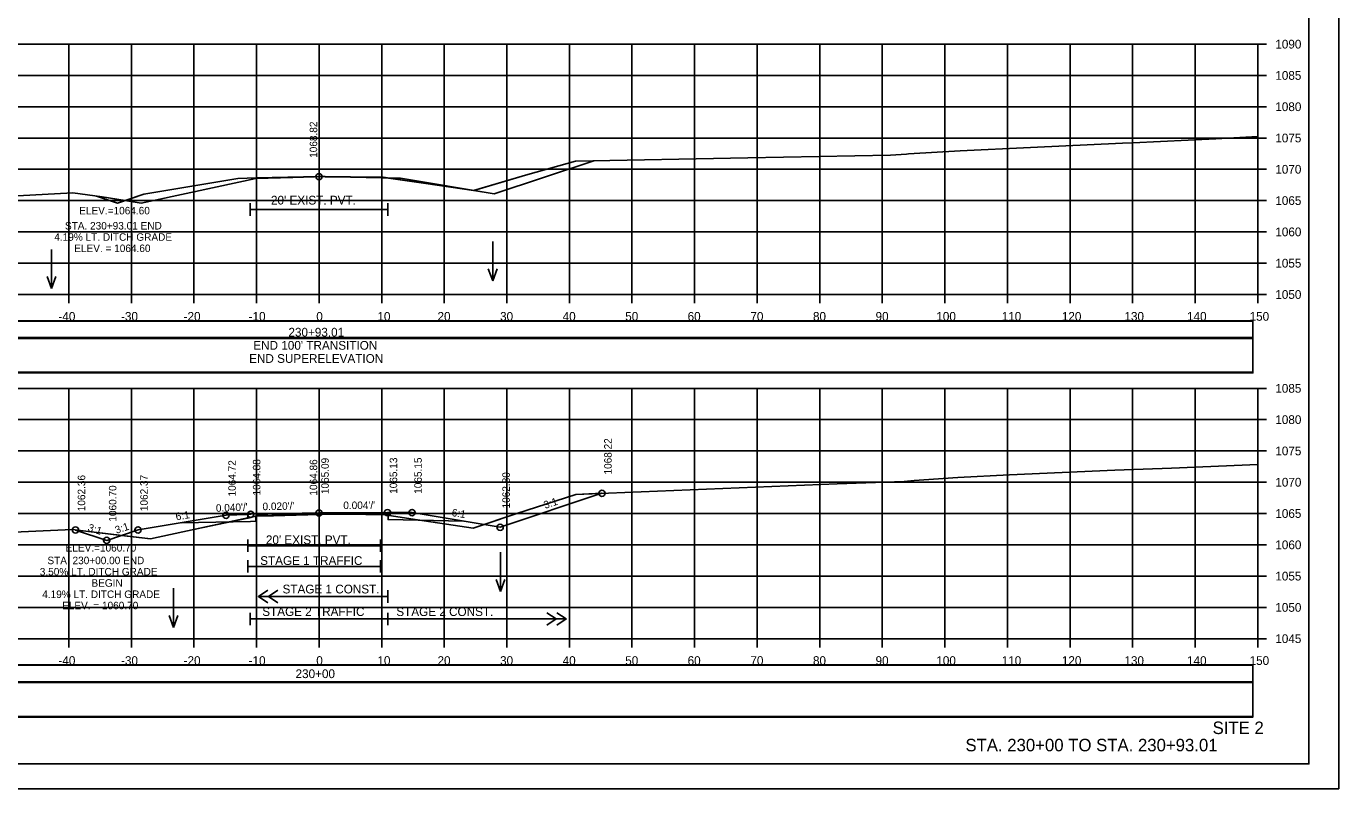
# Model space of a CAD drawing. Extents: x 1370565 to 1374448, y 301010 to 304637.
# Drawn here: x 1373322 to 1373531.7, y 303858.4 to 303980.2 of the extents above; entities that cross this region are included whole.
import ezdxf

# ---------------------------------------------------------------- set-up
doc = ezdxf.new("R2010")
doc.units = 0
for name, color, linetype in [('Default', 7, 'Continuous'), ('R_Alt Surface', 7, 'Continuous'), ('R_Axis', 7, 'Continuous'), ('R_Axis Annot', 7, 'Continuous'), ('R_Border', 7, 'Continuous'), ('R_Contours', 7, 'Continuous'), ('R_Draft', 7, 'Continuous'), ('R_Drive', 7, 'Continuous'), ('R_Exist Surface', 7, 'Continuous'), ('R_Fin Surface', 7, 'Continuous'), ('R_Grid', 7, 'Continuous'), ('R_No Plot', 7, 'Continuous'), ('R_Water', 7, 'Continuous'), ('R_Water Annot', 7, 'Continuous'), ('R_Xsect Elev', 7, 'Continuous'), ('R_Xsect Slope', 7, 'Continuous')]:
    doc.layers.add(name, color=color, linetype=linetype)

msp = doc.modelspace()

# ---------------------------------------------------------------- linework, layer by layer
at = {"layer": 'Default'}
for points in [[(1373219.61, 303930.39), (1373518.02, 303930.39), (1373518.02, 303933.1), (1373219.61, 303933.1)], [(1373219.61, 303924.82), (1373518.02, 303924.82), (1373518.02, 303930.34), (1373219.61, 303930.34)], [(1373219.61, 303875.39), (1373518.02, 303875.39), (1373518.02, 303878.1), (1373219.61, 303878.1)], [(1373219.61, 303869.82), (1373518.02, 303869.82), (1373518.02, 303875.34), (1373219.61, 303875.34)]]:
    msp.add_lwpolyline(points, close=True, dxfattribs=at)
at = {"layer": 'R_Alt Surface'}
for points in [[(1373346.76, 303900.87), (1373357.84, 303901.09), (1373358.7, 303901.11), (1373358.71, 303902.03), (1373368.84, 303902.23), (1373379.84, 303902.29), (1373379.85, 303901.37), (1373379.84, 303901.37), (1373391.89, 303901.13)], [(1373360.61, 303890.1), (1373359.11, 303889.1), (1373360.61, 303888.1)], [(1373359.11, 303889.1), (1373379.81, 303889.1)], [(1373362.21, 303890.1), (1373360.71, 303889.1), (1373362.21, 303888.1)], [(1373357.81, 303886.5), (1373357.81, 303884.5)], [(1373357.81, 303885.5), (1373379.81, 303885.5)], [(1373379.81, 303886.5), (1373379.81, 303884.5)], [(1373379.81, 303885.5), (1373408.3, 303885.5)], [(1373405.21, 303886.5), (1373406.71, 303885.5), (1373405.21, 303884.5)], [(1373406.8, 303886.5), (1373408.3, 303885.5), (1373406.8, 303884.5)]]:
    msp.add_lwpolyline(points, dxfattribs=at)
at = {"layer": 'R_Axis'}
for p, q in [((1373518.81, 303937.35), (1373518.81, 303977.35)), ((1373520.21, 303977.35), (1373518.81, 303977.35)), ((1373520.21, 303972.35), (1373518.81, 303972.35)), ((1373520.21, 303967.35), (1373518.81, 303967.35)), ((1373520.21, 303962.35), (1373518.81, 303962.35)), ((1373520.21, 303957.35), (1373518.81, 303957.35)), ((1373520.21, 303952.35), (1373518.81, 303952.35)), ((1373520.21, 303947.35), (1373518.81, 303947.35)), ((1373520.21, 303942.35), (1373518.81, 303942.35)), ((1373218.81, 303937.35), (1373518.81, 303937.35)), ((1373328.81, 303935.95), (1373328.81, 303937.35)), ((1373338.81, 303935.95), (1373338.81, 303937.35)), ((1373348.81, 303935.95), (1373348.81, 303937.35)), ((1373358.81, 303935.95), (1373358.81, 303937.35)), ((1373368.81, 303935.95), (1373368.81, 303937.35)), ((1373378.81, 303935.95), (1373378.81, 303937.35)), ((1373388.81, 303935.95), (1373388.81, 303937.35)), ((1373398.81, 303935.95), (1373398.81, 303937.35)), ((1373408.81, 303935.95), (1373408.81, 303937.35)), ((1373418.81, 303935.95), (1373418.81, 303937.35)), ((1373428.81, 303935.95), (1373428.81, 303937.35)), ((1373438.81, 303935.95), (1373438.81, 303937.35)), ((1373448.81, 303935.95), (1373448.81, 303937.35)), ((1373458.81, 303935.95), (1373458.81, 303937.35)), ((1373468.81, 303935.95), (1373468.81, 303937.35)), ((1373478.81, 303935.95), (1373478.81, 303937.35)), ((1373488.81, 303935.95), (1373488.81, 303937.35)), ((1373498.81, 303935.95), (1373498.81, 303937.35)), ((1373508.81, 303935.95), (1373508.81, 303937.35)), ((1373518.81, 303935.95), (1373518.81, 303937.35)), ((1373520.21, 303937.35), (1373518.81, 303937.35)), ((1373518.81, 303882.35), (1373518.81, 303922.35)), ((1373520.21, 303922.35), (1373518.81, 303922.35)), ((1373520.21, 303917.35), (1373518.81, 303917.35)), ((1373520.21, 303912.35), (1373518.81, 303912.35)), ((1373520.21, 303907.35), (1373518.81, 303907.35)), ((1373520.21, 303902.35), (1373518.81, 303902.35)), ((1373520.21, 303897.35), (1373518.81, 303897.35)), ((1373520.21, 303892.35), (1373518.81, 303892.35)), ((1373520.21, 303887.35), (1373518.81, 303887.35)), ((1373218.81, 303882.35), (1373518.81, 303882.35)), ((1373328.81, 303880.95), (1373328.81, 303882.35)), ((1373338.81, 303880.95), (1373338.81, 303882.35)), ((1373348.81, 303880.95), (1373348.81, 303882.35)), ((1373358.81, 303880.95), (1373358.81, 303882.35)), ((1373368.81, 303880.95), (1373368.81, 303882.35)), ((1373378.81, 303880.95), (1373378.81, 303882.35)), ((1373388.81, 303880.95), (1373388.81, 303882.35)), ((1373398.81, 303880.95), (1373398.81, 303882.35)), ((1373408.81, 303880.95), (1373408.81, 303882.35)), ((1373418.81, 303880.95), (1373418.81, 303882.35)), ((1373428.81, 303880.95), (1373428.81, 303882.35)), ((1373438.81, 303880.95), (1373438.81, 303882.35)), ((1373448.81, 303880.95), (1373448.81, 303882.35)), ((1373458.81, 303880.95), (1373458.81, 303882.35)), ((1373468.81, 303880.95), (1373468.81, 303882.35)), ((1373478.81, 303880.95), (1373478.81, 303882.35)), ((1373488.81, 303880.95), (1373488.81, 303882.35)), ((1373498.81, 303880.95), (1373498.81, 303882.35)), ((1373508.81, 303880.95), (1373508.81, 303882.35)), ((1373518.81, 303880.95), (1373518.81, 303882.35)), ((1373520.21, 303882.35), (1373518.81, 303882.35))]:
    msp.add_line(p, q, dxfattribs=at)
for points in [[(1373357.81, 303951.93), (1373357.81, 303949.93)], [(1373379.81, 303951.93), (1373379.81, 303949.93)], [(1373357.81, 303950.93), (1373379.81, 303950.93)], [(1373357.4, 303898.21), (1373357.4, 303896.21)], [(1373378.61, 303898.21), (1373378.61, 303896.21)], [(1373357.4, 303897.21), (1373378.61, 303897.21)], [(1373357.4, 303894.9), (1373357.4, 303892.9)], [(1373357.4, 303893.9), (1373378.61, 303893.9)], [(1373378.61, 303894.9), (1373378.61, 303892.9)], [(1373379.81, 303890.1), (1373379.81, 303888.1)]]:
    msp.add_lwpolyline(points, dxfattribs=at)
at = {"layer": 'R_Border'}
for q in [(1373526.99, 304067.81), (1373210.81, 303862.35)]:
    msp.add_line((1373526.99, 303862.35), q, dxfattribs=at)
at = {"layer": 'R_Contours'}
for p, q in [((1373396.81, 303953.42), (1373412.73, 303958.72)), ((1373364.6, 303956.09), (1373358.81, 303955.98)), ((1373364.6, 303956.05), (1373368.81, 303956.18)), ((1373368.81, 303956.18), (1373364.6, 303956.09)), ((1373369.76, 303956.21), (1373368.81, 303956.18)), ((1373368.81, 303956.18), (1373369.76, 303956.16)), ((1373373.81, 303956.15), (1373369.76, 303956.21)), ((1373369.76, 303956.16), (1373373.81, 303956.08)), ((1373373.81, 303956.08), (1373378.81, 303955.98)), ((1373378.81, 303955.98), (1373379.91, 303955.96)), ((1373381.81, 303955.92), (1373379.91, 303955.96)), ((1373393.51, 303953.97), (1373381.81, 303955.92)), ((1373393.54, 303953.96), (1373396.81, 303953.42)), ((1373333.23, 303953.08), (1373336.6, 303951.95)), ((1373336.6, 303951.95), (1373337.83, 303952.36)), ((1373397.74, 303900.16), (1373414.01, 303905.58)), ((1373357.4, 303901.63), (1373357.4, 303902.21)), ((1373357.4, 303901.63), (1373357.4, 303902.21)), ((1373357.4, 303902.21), (1373357.4, 303901.63)), ((1373357.4, 303901.63), (1373358.66, 303901.9)), ((1373378.61, 303902.48), (1373368.81, 303902.45)), ((1373368.81, 303902.21), (1373368.81, 303902.45)), ((1373368.81, 303902.45), (1373368.81, 303902.21)), ((1373378.61, 303902.18), (1373378.61, 303902.48)), ((1373378.61, 303902.48), (1373378.61, 303902.18)), ((1373378.61, 303902.18), (1373378.61, 303902.48)), ((1373395.19, 303900.58), (1373383.67, 303902.5)), ((1373331.55, 303899.52), (1373329.89, 303899.71)), ((1373337.26, 303898.85), (1373331.55, 303899.52)), ((1373395.19, 303900.58), (1373397.74, 303900.16)), ((1373337.26, 303898.85), (1373341.86, 303898.31))]:
    msp.add_line(p, q, dxfattribs=at)
for points in [[(1373412.73, 303958.72), (1373409.76, 303958.67), (1373402.16, 303956.52), (1373393.54, 303953.96)], [(1373337.83, 303952.36), (1373340.37, 303951.95), (1373349.08, 303953.79), (1373358.72, 303955.87), (1373364.6, 303956.05)], [(1373364.6, 303956.05), (1373364.6, 303956.09)], [(1373364.6, 303956.09), (1373364.6, 303956.05)], [(1373369.76, 303956.16), (1373369.76, 303956.21)], [(1373369.76, 303956.21), (1373369.76, 303956.16)], [(1373373.81, 303956.08), (1373373.81, 303956.15)], [(1373379.91, 303955.96), (1373379.04, 303956.09), (1373373.81, 303956.15)], [(1373373.81, 303956.15), (1373373.81, 303956.08)], [(1373358.81, 303955.98), (1373355.81, 303955.86), (1373340.81, 303953.36), (1373337.83, 303952.36)], [(1373379.91, 303955.96), (1373385.89, 303955.06), (1373393.51, 303953.95)], [(1373393.51, 303953.95), (1373393.51, 303953.97)], [(1373337.83, 303952.36), (1373334.14, 303952.95), (1373333.23, 303953.08)], [(1373414.01, 303905.58), (1373409.83, 303905.41), (1373400.43, 303902.33), (1373395.19, 303900.58)], [(1373357.4, 303902.21), (1373353.95, 303902.07), (1373339.88, 303899.73), (1373337.26, 303898.85)], [(1373341.86, 303898.31), (1373349.02, 303899.84), (1373357.4, 303901.63)], [(1373368.81, 303902.45), (1373357.88, 303902.23), (1373357.4, 303902.21)], [(1373358.66, 303901.9), (1373361.53, 303901.99), (1373368.81, 303902.21)], [(1373368.81, 303902.21), (1373369.65, 303902.24), (1373376.28, 303902.19), (1373378.61, 303902.18)], [(1373383.67, 303902.5), (1373379.74, 303902.49), (1373378.61, 303902.48)], [(1373378.61, 303902.18), (1373379.02, 303902.18), (1373383.47, 303901.49), (1373393.44, 303899.99), (1373395.19, 303900.58)], [(1373329.89, 303899.71), (1373334.87, 303898.05), (1373337.26, 303898.85)]]:
    msp.add_lwpolyline(points, dxfattribs=at)
at = {"layer": 'R_Drive'}
for points in [[(1373219.61, 303930.45), (1373518.02, 303930.45), (1373518.02, 303933.15), (1373219.61, 303933.15)], [(1373219.61, 303924.93), (1373518.02, 303924.93), (1373518.02, 303930.45), (1373219.61, 303930.45)], [(1373219.61, 303875.45), (1373518.02, 303875.45), (1373518.02, 303878.15), (1373219.61, 303878.15)], [(1373219.61, 303869.93), (1373518.02, 303869.93), (1373518.02, 303875.45), (1373219.61, 303875.45)]]:
    msp.add_lwpolyline(points, close=True, dxfattribs=at)
at = {"layer": 'R_Exist Surface'}
for points in [[(1373292.03, 303951.58), (1373329.45, 303953.59), (1373334.14, 303952.95), (1373340.37, 303951.95), (1373349.08, 303953.79), (1373358.72, 303955.87), (1373364.6, 303956.05), (1373369.76, 303956.21), (1373373.81, 303956.15), (1373379.04, 303956.09), (1373385.89, 303955.06), (1373393.51, 303953.95), (1373402.16, 303956.52), (1373409.76, 303958.67), (1373437.32, 303959.18), (1373460.13, 303959.6), (1373462.67, 303959.78), (1373463.02, 303959.8), (1373471.24, 303960.3), (1373482.5, 303960.86), (1373497.2, 303961.51), (1373498.85, 303961.6), (1373512.09, 303962.23), (1373518.81, 303962.59)], [(1373272.73, 303897.35), (1373321.22, 303899.42), (1373329.39, 303899.77), (1373331.55, 303899.52), (1373341.86, 303898.31), (1373349.02, 303899.84), (1373358.66, 303901.9), (1373361.53, 303901.99), (1373369.65, 303902.24), (1373376.28, 303902.19), (1373379.02, 303902.18), (1373383.47, 303901.49), (1373393.44, 303899.99), (1373400.43, 303902.33), (1373409.83, 303905.41), (1373451.62, 303907.08), (1373462.32, 303907.46), (1373463.92, 303907.61), (1373470.88, 303908.11), (1373479.13, 303908.53), (1373495.97, 303909.3), (1373505.03, 303909.57), (1373518.81, 303910.2)]]:
    msp.add_lwpolyline(points, dxfattribs=at)
at = {"layer": 'R_Fin Surface'}
for points in [[(1373333.23, 303953.08), (1373336.6, 303951.95), (1373340.81, 303953.36), (1373355.81, 303955.86), (1373358.81, 303955.98), (1373368.81, 303956.18), (1373378.81, 303955.98), (1373381.81, 303955.92), (1373396.81, 303953.42), (1373412.73, 303958.72)], [(1373329.89, 303899.71), (1373334.87, 303898.05), (1373339.88, 303899.73), (1373353.95, 303902.07), (1373357.88, 303902.23), (1373368.81, 303902.45), (1373379.74, 303902.49), (1373383.67, 303902.5), (1373397.74, 303900.16), (1373414.01, 303905.58)], [(1373329.89, 303899.71), (1373334.87, 303898.05), (1373339.88, 303899.73), (1373353.95, 303902.07), (1373357.88, 303902.23), (1373368.81, 303902.45), (1373379.74, 303902.49), (1373383.67, 303902.5), (1373397.74, 303900.16), (1373414.01, 303905.58)]]:
    msp.add_lwpolyline(points, dxfattribs=at)
at = {"layer": 'R_Grid'}
for p, q in [((1373218.81, 303977.35), (1373518.81, 303977.35)), ((1373218.81, 303977.35), (1373518.81, 303977.35)), ((1373328.81, 303937.35), (1373328.81, 303977.35)), ((1373328.81, 303937.35), (1373328.81, 303977.35)), ((1373338.81, 303937.35), (1373338.81, 303977.35)), ((1373338.81, 303937.35), (1373338.81, 303977.35)), ((1373348.81, 303937.35), (1373348.81, 303977.35)), ((1373348.81, 303937.35), (1373348.81, 303977.35)), ((1373358.81, 303937.35), (1373358.81, 303977.35)), ((1373358.81, 303937.35), (1373358.81, 303977.35)), ((1373368.81, 303937.35), (1373368.81, 303977.35)), ((1373368.81, 303937.35), (1373368.81, 303977.35)), ((1373378.81, 303937.35), (1373378.81, 303977.35)), ((1373378.81, 303937.35), (1373378.81, 303977.35)), ((1373388.81, 303937.35), (1373388.81, 303977.35)), ((1373388.81, 303937.35), (1373388.81, 303977.35)), ((1373398.81, 303937.35), (1373398.81, 303977.35)), ((1373398.81, 303937.35), (1373398.81, 303977.35)), ((1373408.81, 303937.35), (1373408.81, 303977.35)), ((1373408.81, 303937.35), (1373408.81, 303977.35)), ((1373418.81, 303937.35), (1373418.81, 303977.35)), ((1373418.81, 303937.35), (1373418.81, 303977.35)), ((1373428.81, 303937.35), (1373428.81, 303977.35)), ((1373428.81, 303937.35), (1373428.81, 303977.35)), ((1373438.81, 303937.35), (1373438.81, 303977.35)), ((1373438.81, 303937.35), (1373438.81, 303977.35)), ((1373448.81, 303937.35), (1373448.81, 303977.35)), ((1373448.81, 303937.35), (1373448.81, 303977.35)), ((1373458.81, 303937.35), (1373458.81, 303977.35)), ((1373458.81, 303937.35), (1373458.81, 303977.35)), ((1373468.81, 303937.35), (1373468.81, 303977.35)), ((1373468.81, 303937.35), (1373468.81, 303977.35)), ((1373478.81, 303937.35), (1373478.81, 303977.35)), ((1373478.81, 303937.35), (1373478.81, 303977.35)), ((1373488.81, 303937.35), (1373488.81, 303977.35)), ((1373488.81, 303937.35), (1373488.81, 303977.35)), ((1373498.81, 303937.35), (1373498.81, 303977.35)), ((1373498.81, 303937.35), (1373498.81, 303977.35)), ((1373508.81, 303937.35), (1373508.81, 303977.35)), ((1373508.81, 303937.35), (1373508.81, 303977.35)), ((1373518.81, 303937.35), (1373518.81, 303977.35)), ((1373518.81, 303937.35), (1373518.81, 303977.35)), ((1373218.81, 303972.35), (1373518.81, 303972.35)), ((1373218.81, 303972.35), (1373518.81, 303972.35)), ((1373218.81, 303967.35), (1373518.81, 303967.35)), ((1373218.81, 303967.35), (1373518.81, 303967.35)), ((1373218.81, 303962.35), (1373518.81, 303962.35)), ((1373218.81, 303962.35), (1373518.81, 303962.35)), ((1373218.81, 303957.35), (1373518.81, 303957.35)), ((1373218.81, 303957.35), (1373518.81, 303957.35)), ((1373218.81, 303952.35), (1373518.81, 303952.35)), ((1373218.81, 303952.35), (1373518.81, 303952.35)), ((1373218.81, 303947.35), (1373518.81, 303947.35)), ((1373218.81, 303947.35), (1373518.81, 303947.35)), ((1373218.81, 303942.35), (1373518.81, 303942.35)), ((1373218.81, 303942.35), (1373518.81, 303942.35)), ((1373218.81, 303937.35), (1373518.81, 303937.35)), ((1373218.81, 303937.35), (1373518.81, 303937.35)), ((1373218.81, 303922.35), (1373518.81, 303922.35)), ((1373328.81, 303882.35), (1373328.81, 303922.35)), ((1373338.81, 303882.35), (1373338.81, 303922.35)), ((1373348.81, 303882.35), (1373348.81, 303922.35)), ((1373358.81, 303882.35), (1373358.81, 303922.35)), ((1373368.81, 303882.35), (1373368.81, 303922.35)), ((1373378.81, 303882.35), (1373378.81, 303922.35)), ((1373388.81, 303882.35), (1373388.81, 303922.35)), ((1373398.81, 303882.35), (1373398.81, 303922.35)), ((1373408.81, 303882.35), (1373408.81, 303922.35)), ((1373418.81, 303882.35), (1373418.81, 303922.35)), ((1373428.81, 303882.35), (1373428.81, 303922.35)), ((1373438.81, 303882.35), (1373438.81, 303922.35)), ((1373448.81, 303882.35), (1373448.81, 303922.35)), ((1373458.81, 303882.35), (1373458.81, 303922.35)), ((1373468.81, 303882.35), (1373468.81, 303922.35)), ((1373478.81, 303882.35), (1373478.81, 303922.35)), ((1373488.81, 303882.35), (1373488.81, 303922.35)), ((1373498.81, 303882.35), (1373498.81, 303922.35)), ((1373508.81, 303882.35), (1373508.81, 303922.35)), ((1373518.81, 303882.35), (1373518.81, 303922.35)), ((1373218.81, 303917.35), (1373518.81, 303917.35)), ((1373218.81, 303912.35), (1373518.81, 303912.35)), ((1373218.81, 303907.35), (1373518.81, 303907.35)), ((1373218.81, 303902.35), (1373518.81, 303902.35)), ((1373218.81, 303897.35), (1373518.81, 303897.35)), ((1373218.81, 303892.35), (1373518.81, 303892.35)), ((1373218.81, 303887.35), (1373518.81, 303887.35)), ((1373218.81, 303882.35), (1373518.81, 303882.35))]:
    msp.add_line(p, q, dxfattribs=at)
at = {"layer": 'R_No Plot'}
msp.add_line((1373198.41, 303858.38), (1373531.75, 303858.38), dxfattribs=at)
for points in [[(1373198.41, 304071.71), (1373531.75, 304071.71), (1373531.75, 303858.37), (1373198.41, 303858.37)], [(1373444.73, 304067.81), (1373464.35, 304067.81), (1373464.35, 304057.93), (1373480.47, 304057.93), (1373503.67, 304057.93), (1373503.67, 304033.6), (1373526.99, 304033.6), (1373526.99, 303862.35), (1373210.81, 303862.35), (1373210.81, 304067.81)]]:
    msp.add_lwpolyline(points, close=True, dxfattribs=at)
for centre in [(1373368.81, 303956.18), (1373414.01, 303905.58), (1373353.95, 303902.07), (1373357.88, 303902.23), (1373368.81, 303902.45), (1373379.74, 303902.49), (1373383.67, 303902.5), (1373329.89, 303899.71), (1373339.88, 303899.73), (1373397.74, 303900.16), (1373334.87, 303898.05)]:
    msp.add_circle(centre, 0.5, dxfattribs=at)
at = {"layer": 'R_Water Annot'}
for p, q in [((1373396.55, 303945.8), (1373396.55, 303939.52)), ((1373326.06, 303944.56), (1373326.06, 303938.28)), ((1373396.55, 303939.52), (1373395.85, 303941.44)), ((1373396.55, 303939.52), (1373397.25, 303941.44)), ((1373326.06, 303938.28), (1373325.36, 303940.2)), ((1373326.06, 303938.28), (1373326.76, 303940.2)), ((1373397.78, 303896.17), (1373397.78, 303889.89)), ((1373397.78, 303889.89), (1373397.08, 303891.81)), ((1373397.78, 303889.89), (1373398.48, 303891.81)), ((1373345.55, 303890.41), (1373345.55, 303884.12)), ((1373345.55, 303884.12), (1373344.85, 303886.04)), ((1373345.55, 303884.12), (1373346.25, 303886.04))]:
    msp.add_line(p, q, dxfattribs=at)
at = {"layer": 'R_Xsect Elev'}
for p, q in [((1373368.81, 303956.18), (1373368.81, 303966.18)), ((1373368.81, 303902.21), (1373368.81, 303912.21)), ((1373368.81, 303902.21), (1373368.81, 303912.21))]:
    msp.add_line(p, q, dxfattribs=at)

# ---------------------------------------------------------------- texts
at = {"layer": 'R_Axis Annot'}
for s, p in [('1090', (1373521.61, 303976.65)), ('1085', (1373521.61, 303971.65)), ('1080', (1373521.61, 303966.65)), ('1075', (1373521.61, 303961.65)), ('1070', (1373521.61, 303956.65)), ("20' EXIST. PVT.", (1373361.12, 303951.72)), ('1065', (1373521.61, 303951.65)), ('1060', (1373521.61, 303946.65)), ('1055', (1373521.61, 303941.65)), ('1050', (1373521.61, 303936.65)), ('-40', (1373327.16, 303933.15)), ('-30', (1373337.16, 303933.15)), ('-20', (1373347.16, 303933.15)), ('-10', (1373357.55, 303933.15)), ('0', (1373368.36, 303933.15)), ('10', (1373378.13, 303933.15)), ('20', (1373387.73, 303933.15)), ('30', (1373397.73, 303933.15)), ('40', (1373407.73, 303933.15)), ('50', (1373417.73, 303933.15)), ('60', (1373427.7, 303933.15)), ('70', (1373437.73, 303933.15)), ('80', (1373447.73, 303933.15)), ('90', (1373457.73, 303933.15)), ('100', (1373467.44, 303933.15)), ('110', (1373477.89, 303933.15)), ('120', (1373487.5, 303933.15)), ('130', (1373497.5, 303933.15)), ('140', (1373507.5, 303933.15)), ('150', (1373517.5, 303933.15)), ('230+93.01', (1373363.91, 303930.62)), ("END 100' TRANSITION", (1373358.3, 303928.52)), ('END SUPERELEVATION', (1373357.63, 303926.42)), ('1085', (1373521.61, 303921.65)), ('1080', (1373521.61, 303916.65)), ('1075', (1373521.61, 303911.65)), ('1070', (1373521.61, 303906.65)), ('1065', (1373521.61, 303901.65)), ("20' EXIST. PVT.", (1373360.31, 303897.45)), ('1060', (1373521.61, 303896.65)), ('1055', (1373521.61, 303891.65)), ('1050', (1373521.61, 303886.65)), ('1045', (1373521.61, 303881.65)), ('-40', (1373327.16, 303878.15)), ('-30', (1373337.16, 303878.15)), ('-20', (1373347.16, 303878.15)), ('-10', (1373357.55, 303878.15)), ('0', (1373368.36, 303878.15)), ('10', (1373378.13, 303878.15)), ('20', (1373387.73, 303878.15)), ('30', (1373397.73, 303878.15)), ('40', (1373407.73, 303878.15)), ('50', (1373417.73, 303878.15)), ('60', (1373427.7, 303878.15)), ('70', (1373437.73, 303878.15)), ('80', (1373447.73, 303878.15)), ('90', (1373457.73, 303878.15)), ('100', (1373467.44, 303878.15)), ('110', (1373477.89, 303878.15)), ('120', (1373487.5, 303878.15)), ('130', (1373497.5, 303878.15)), ('140', (1373507.5, 303878.15)), ('150', (1373517.5, 303878.15)), ('230+00', (1373365.05, 303876.05))]:
    msp.add_text(s, height=1.4, dxfattribs=at).set_placement(p)
at = {"layer": 'R_Draft'}
for s, p in [('SITE 2', (1373511.59, 303867.11)), ('STA. 230+00 TO STA. 230+93.01', (1373472.09, 303864.35))]:
    msp.add_text(s, height=2, dxfattribs=at).set_placement(p)
at = {"layer": 'R_Water'}
for s, p in [('STAGE 1 TRAFFIC', (1373359.4, 303894.13)), ('STAGE 1 CONST.', (1373362.97, 303889.58)), ('STAGE 2 TRAFFIC', (1373359.73, 303885.98)), ('STAGE 2 CONST.', (1373381.15, 303885.97))]:
    msp.add_text(s, height=1.4, dxfattribs=at).set_placement(p)
at = {"layer": 'R_Xsect Elev'}
for s, p in [('1068.82', (1373368.51, 303959.18)), ('1068.22', (1373415.56, 303908.58)), ('1064.72', (1373355.5, 303905.07)), ('1064.88', (1373359.43, 303905.23)), ('1064.86', (1373368.51, 303905.21)), ('1064.86', (1373368.51, 303905.21)), ('1065.09', (1373370.36, 303905.45)), ('1065.13', (1373381.29, 303905.49)), ('1065.15', (1373385.22, 303905.5)), ('1062.36', (1373331.44, 303902.71)), ('1062.37', (1373341.43, 303902.73)), ('1062.80', (1373399.29, 303903.16)), ('1060.70', (1373336.42, 303901.05))]:
    msp.add_text(s, height=1.2, rotation=90, dxfattribs=at).set_placement(p)
for s, p in [('ELEV.=1064.60', (1373330.48, 303950.15)), ('STA. 230+93.01 END ', (1373328.2, 303947.73)), ('4.19% LT. DITCH GRADE', (1373326.5, 303945.93)), ('ELEV. = 1064.60', (1373329.69, 303944.13)), ('ELEV.=1060.70', (1373328.31, 303896.27)), ('STA. 230+00.00 END', (1373325.4, 303894.25)), ('3.50% LT. DITCH GRADE', (1373324.18, 303892.45)), ('BEGIN', (1373332.43, 303890.65)), ('4.19% LT. DITCH GRADE', (1373324.57, 303888.85)), ('ELEV. = 1060.70', (1373327.74, 303887.05))]:
    msp.add_text(s, height=1.2, dxfattribs=at).set_placement(p)
at = {"layer": 'R_Xsect Slope'}
for s, rotation, p in [("0.040'/'", 2.2906, (1373352.34, 303902.61)), ("0.020'/'", 1.1458, (1373359.78, 303902.87)), ("0.004'/'", 0.2042, (1373372.68, 303903.06)), ('3:1', 18.4332, (1373404.93, 303903.08)), ('6:1', 9.4642, (1373345.99, 303901.25)), ('6:1', 350.5358, (1373389.94, 303901.96)), ('3:1', 341.5668, (1373331.75, 303899.62)), ('3:1', 18.4349, (1373336.43, 303899.1))]:
    msp.add_text(s, height=1.2, rotation=rotation, dxfattribs=at).set_placement(p)

doc.saveas('drawing.dxf')
